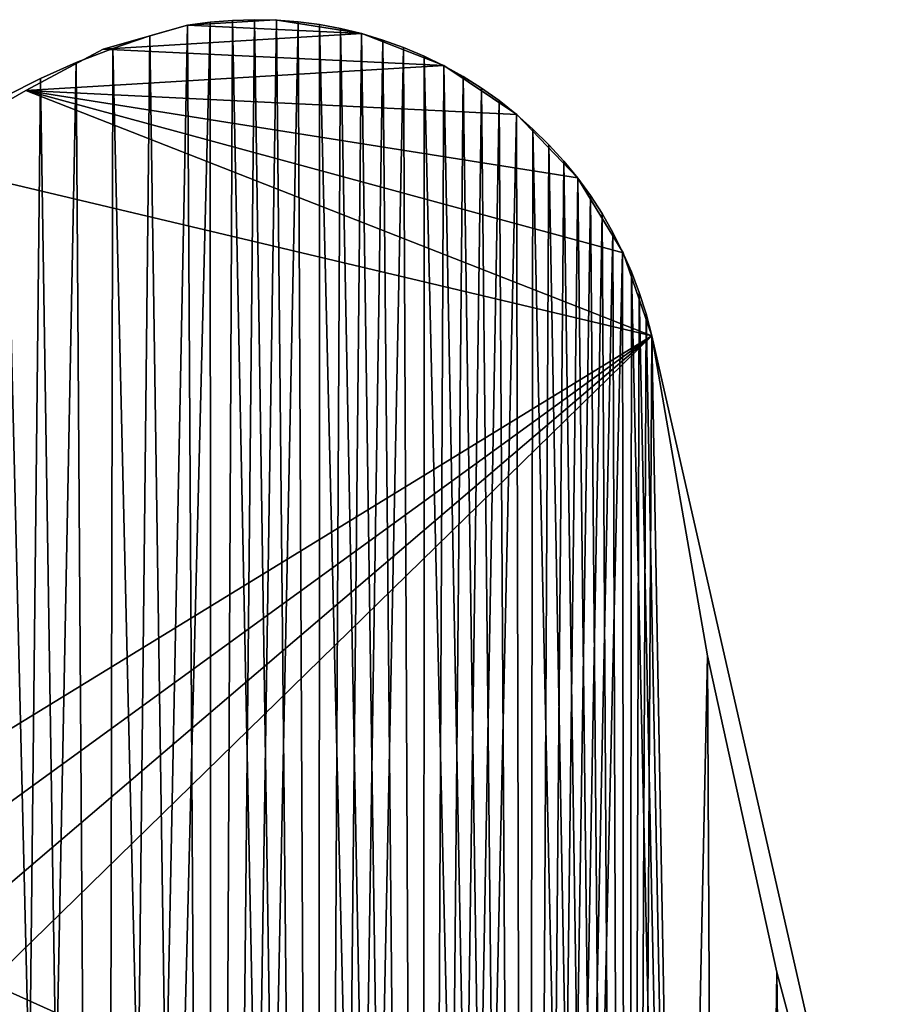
# Model space of a CAD drawing. Header units: millimetres. Extents: x -105 to 105, y -91 to 91.
# Tile 276 of 656: x -75.43 to -70.58, y 73.47 to 78.96. Entities that reach past the tile are written whole.
import ezdxf

# ---------------------------------------------------------------- set-up
doc = ezdxf.new("R2010")
doc.units = ezdxf.units.MM
doc.header["$LTSCALE"] = 22.850203
for name, color, linetype in [('717', 7, 'CONTINUOUS'), ('718', 7, 'CONTINUOUS'), ('726', 7, 'CONTINUOUS'), ('727', 7, 'CONTINUOUS'), ('728', 7, 'CONTINUOUS'), ('823', 7, 'CONTINUOUS')]:
    doc.layers.add(name, color=color, linetype=linetype)

msp = doc.modelspace()

# ---------------------------------------------------------------- linework, layer by layer
at = {"layer": '717', "linetype": 'CONTINUOUS'}
for points in [[(-74.7086, 78.8707, 7.5), (-74.3612, 55.2664, 7.5), (-74.4981, 78.9304, 7.5), (-74.7086, 78.8707, 7.5)], [(-74.4981, 78.9304, 7.5), (-74.3612, 55.2664, 7.5), (-74.3722, 78.947, 7.5), (-74.4981, 78.9304, 7.5)], [(-74.3722, 78.947, 7.5), (-74.3612, 55.2664, 7.5), (-74.2476, 78.9572, 7.5), (-74.3722, 78.947, 7.5)], [(-74.3612, 55.2664, 7.5), (-73.7688, 55.0081, 7.5), (-74.2476, 78.9572, 7.5), (-74.3612, 55.2664, 7.5)], [(-74.2476, 78.9572, 7.5), (-73.7688, 55.0081, 7.5), (-74.1244, 78.961, 7.5), (-74.2476, 78.9572, 7.5)], [(-74.1244, 78.961, 7.5), (-73.7688, 55.0081, 7.5), (-74.0026, 78.9584, 7.5), (-74.1244, 78.961, 7.5)], [(-74.0026, 78.9584, 7.5), (-73.7688, 55.0081, 7.5), (-73.8821, 78.9494, 7.5), (-74.0026, 78.9584, 7.5)], [(-73.8821, 78.9494, 7.5), (-73.7688, 55.0081, 7.5), (-73.7631, 78.9339, 7.5), (-73.8821, 78.9494, 7.5)], [(-73.7688, 55.0081, 7.5), (-73.1852, 54.7347, 7.5), (-73.7631, 78.9339, 7.5), (-73.7688, 55.0081, 7.5)], [(-73.7631, 78.9339, 7.5), (-73.1852, 54.7347, 7.5), (-73.6454, 78.9121, 7.5), (-73.7631, 78.9339, 7.5)], [(-74.9153, 78.8012, 7.5), (-74.3612, 55.2664, 7.5), (-74.7086, 78.8707, 7.5), (-74.9153, 78.8012, 7.5)], [(-73.6454, 78.9121, 7.5), (-73.1852, 54.7347, 7.5), (-73.5281, 78.8834, 7.5), (-73.6454, 78.9121, 7.5)], [(-73.5281, 78.8834, 7.5), (-73.1852, 54.7347, 7.5), (-73.4108, 78.8478, 7.5), (-73.5281, 78.8834, 7.5)], [(-73.4108, 78.8478, 7.5), (-73.1852, 54.7347, 7.5), (-73.2946, 78.8056, 7.5), (-73.4108, 78.8478, 7.5)], [(-75.1181, 78.7219, 7.5), (-74.9612, 55.5093, 7.5), (-74.9153, 78.8012, 7.5), (-75.1181, 78.7219, 7.5)], [(-74.9612, 55.5093, 7.5), (-74.3612, 55.2664, 7.5), (-74.9153, 78.8012, 7.5), (-74.9612, 55.5093, 7.5)], [(-73.2946, 78.8056, 7.5), (-73.1852, 54.7347, 7.5), (-73.1805, 78.7573, 7.5), (-73.2946, 78.8056, 7.5)], [(-73.1852, 54.7347, 7.5), (-72.6117, 54.4468, 7.5), (-73.1805, 78.7573, 7.5), (-73.1852, 54.7347, 7.5)], [(-73.1805, 78.7573, 7.5), (-72.6117, 54.4468, 7.5), (-73.0693, 78.7033, 7.5), (-73.1805, 78.7573, 7.5)], [(-75.3175, 78.6328, 7.5), (-74.9612, 55.5093, 7.5), (-75.1181, 78.7219, 7.5), (-75.3175, 78.6328, 7.5)], [(-73.0693, 78.7033, 7.5), (-72.6117, 54.4468, 7.5), (-72.9621, 78.644, 7.5), (-73.0693, 78.7033, 7.5)], [(-72.9621, 78.644, 7.5), (-72.6117, 54.4468, 7.5), (-72.8599, 78.5797, 7.5), (-72.9621, 78.644, 7.5)], [(-75.5123, 78.5342, 7.5), (-74.9612, 55.5093, 7.5), (-75.3175, 78.6328, 7.5), (-75.5123, 78.5342, 7.5)], [(-75.5674, 55.7362, 7.5), (-74.9612, 55.5093, 7.5), (-75.5123, 78.5342, 7.5), (-75.5674, 55.7362, 7.5)], [(-72.8599, 78.5797, 7.5), (-72.6117, 54.4468, 7.5), (-72.7615, 78.5097, 7.5), (-72.8599, 78.5797, 7.5)], [(-72.7615, 78.5097, 7.5), (-72.6117, 54.4468, 7.5), (-72.6657, 78.4333, 7.5), (-72.7615, 78.5097, 7.5)], [(-72.6657, 78.4333, 7.5), (-72.6117, 54.4468, 7.5), (-72.5734, 78.3511, 7.5), (-72.6657, 78.4333, 7.5)], [(-72.6117, 54.4468, 7.5), (-72.0476, 54.1442, 7.5), (-72.5734, 78.3511, 7.5), (-72.6117, 54.4468, 7.5)], [(-72.5734, 78.3511, 7.5), (-72.0476, 54.1442, 7.5), (-72.4852, 78.264, 7.5), (-72.5734, 78.3511, 7.5)], [(-72.4852, 78.264, 7.5), (-72.0476, 54.1442, 7.5), (-72.4019, 78.1727, 7.5), (-72.4852, 78.264, 7.5)], [(-72.4019, 78.1727, 7.5), (-72.0476, 54.1442, 7.5), (-72.3242, 78.0779, 7.5), (-72.4019, 78.1727, 7.5)], [(-72.3242, 78.0779, 7.5), (-72.0476, 54.1442, 7.5), (-72.253, 77.9804, 7.5), (-72.3242, 78.0779, 7.5)], [(-72.253, 77.9804, 7.5), (-72.0476, 54.1442, 7.5), (-72.1879, 77.88, 7.5), (-72.253, 77.9804, 7.5)], [(-72.1879, 77.88, 7.5), (-72.0476, 54.1442, 7.5), (-72.1282, 77.7758, 7.5), (-72.1879, 77.88, 7.5)], [(-72.1282, 77.7758, 7.5), (-72.0476, 54.1442, 7.5), (-72.0739, 77.6679, 7.5), (-72.1282, 77.7758, 7.5)], [(-72.0739, 77.6679, 7.5), (-72.0476, 54.1442, 7.5), (-72.025, 77.5563, 7.5), (-72.0739, 77.6679, 7.5)], [(-72.0476, 54.1442, 7.5), (-71.4915, 53.8263, 7.5), (-72.025, 77.5563, 7.5), (-72.0476, 54.1442, 7.5)], [(-72.025, 77.5563, 7.5), (-71.4915, 53.8263, 7.5), (-71.9815, 77.441, 7.5), (-72.025, 77.5563, 7.5)], [(-71.9815, 77.441, 7.5), (-71.4915, 53.8263, 7.5), (-71.9434, 77.3219, 7.5), (-71.9815, 77.441, 7.5)], [(-71.9434, 77.3219, 7.5), (-71.4915, 53.8263, 7.5), (-71.9108, 77.1992, 7.5), (-71.9434, 77.3219, 7.5)], [(-71.9108, 77.1992, 7.5), (-71.4915, 53.8263, 7.5), (-71.6006, 75.4155, 7.5), (-71.9108, 77.1992, 7.5)], [(-71.6006, 75.4155, 7.5), (-71.4915, 53.8263, 7.5), (-71.2137, 73.6527, 7.5), (-71.6006, 75.4155, 7.5)], [(-71.4915, 53.8263, 7.5), (-70.9434, 53.4931, 7.5), (-71.2137, 73.6527, 7.5), (-71.4915, 53.8263, 7.5)], [(-71.2137, 73.6527, 7.5), (-70.9434, 53.4931, 7.5), (-70.7501, 71.9106, 7.5), (-71.2137, 73.6527, 7.5)]]:
    msp.add_3dface(points, dxfattribs=at)
at = {"layer": '718', "linetype": 'CONTINUOUS'}
for points in [[(-74.4981, 78.9304, 2.5), (-74.3722, 78.947, 2.5), (-74.9612, 55.5093, 2.5), (-74.4981, 78.9304, 2.5)], [(-74.9612, 55.5093, 2.5), (-74.3722, 78.947, 2.5), (-74.3612, 55.2664, 2.5), (-74.9612, 55.5093, 2.5)], [(-74.7086, 78.8707, 2.5), (-74.4981, 78.9304, 2.5), (-74.9612, 55.5093, 2.5), (-74.7086, 78.8707, 2.5)], [(-74.3722, 78.947, 2.5), (-74.2476, 78.9572, 2.5), (-74.3612, 55.2664, 2.5), (-74.3722, 78.947, 2.5)], [(-74.1244, 78.961, 2.5), (-74.0026, 78.9584, 2.5), (-74.3612, 55.2664, 2.5), (-74.1244, 78.961, 2.5)], [(-74.2476, 78.9572, 2.5), (-74.1244, 78.961, 2.5), (-74.3612, 55.2664, 2.5), (-74.2476, 78.9572, 2.5)], [(-74.0026, 78.9584, 2.5), (-73.8821, 78.9494, 2.5), (-74.3612, 55.2664, 2.5), (-74.0026, 78.9584, 2.5)], [(-74.3612, 55.2664, 2.5), (-73.8821, 78.9494, 2.5), (-73.7688, 55.0081, 2.5), (-74.3612, 55.2664, 2.5)], [(-73.8821, 78.9494, 2.5), (-73.7631, 78.9339, 2.5), (-73.7688, 55.0081, 2.5), (-73.8821, 78.9494, 2.5)], [(-73.7631, 78.9339, 2.5), (-73.6454, 78.9121, 2.5), (-73.7688, 55.0081, 2.5), (-73.7631, 78.9339, 2.5)], [(-74.9153, 78.8012, 2.5), (-74.7086, 78.8707, 2.5), (-74.9612, 55.5093, 2.5), (-74.9153, 78.8012, 2.5)], [(-73.6454, 78.9121, 2.5), (-73.5281, 78.8834, 2.5), (-73.7688, 55.0081, 2.5), (-73.6454, 78.9121, 2.5)], [(-73.5281, 78.8834, 2.5), (-73.4108, 78.8478, 2.5), (-73.7688, 55.0081, 2.5), (-73.5281, 78.8834, 2.5)], [(-73.4108, 78.8478, 2.5), (-73.2946, 78.8056, 2.5), (-73.7688, 55.0081, 2.5), (-73.4108, 78.8478, 2.5)], [(-75.1181, 78.7219, 2.5), (-74.9153, 78.8012, 2.5), (-74.9612, 55.5093, 2.5), (-75.1181, 78.7219, 2.5)], [(-73.7688, 55.0081, 2.5), (-73.2946, 78.8056, 2.5), (-73.1852, 54.7347, 2.5), (-73.7688, 55.0081, 2.5)], [(-73.2946, 78.8056, 2.5), (-73.1805, 78.7573, 2.5), (-73.1852, 54.7347, 2.5), (-73.2946, 78.8056, 2.5)], [(-73.1805, 78.7573, 2.5), (-73.0693, 78.7033, 2.5), (-73.1852, 54.7347, 2.5), (-73.1805, 78.7573, 2.5)], [(-75.3175, 78.6328, 2.5), (-75.1181, 78.7219, 2.5), (-75.5674, 55.7362, 2.5), (-75.3175, 78.6328, 2.5)], [(-75.5674, 55.7362, 2.5), (-75.1181, 78.7219, 2.5), (-74.9612, 55.5093, 2.5), (-75.5674, 55.7362, 2.5)], [(-73.0693, 78.7033, 2.5), (-72.9621, 78.644, 2.5), (-73.1852, 54.7347, 2.5), (-73.0693, 78.7033, 2.5)], [(-72.9621, 78.644, 2.5), (-72.8599, 78.5797, 2.5), (-73.1852, 54.7347, 2.5), (-72.9621, 78.644, 2.5)], [(-75.5123, 78.5342, 2.5), (-75.3175, 78.6328, 2.5), (-75.5674, 55.7362, 2.5), (-75.5123, 78.5342, 2.5)], [(-72.8599, 78.5797, 2.5), (-72.7615, 78.5097, 2.5), (-73.1852, 54.7347, 2.5), (-72.8599, 78.5797, 2.5)], [(-72.7615, 78.5097, 2.5), (-72.6657, 78.4333, 2.5), (-73.1852, 54.7347, 2.5), (-72.7615, 78.5097, 2.5)], [(-73.1852, 54.7347, 2.5), (-72.6657, 78.4333, 2.5), (-72.6117, 54.4468, 2.5), (-73.1852, 54.7347, 2.5)], [(-72.6657, 78.4333, 2.5), (-72.5734, 78.3511, 2.5), (-72.6117, 54.4468, 2.5), (-72.6657, 78.4333, 2.5)], [(-72.5734, 78.3511, 2.5), (-72.4852, 78.264, 2.5), (-72.6117, 54.4468, 2.5), (-72.5734, 78.3511, 2.5)], [(-72.4852, 78.264, 2.5), (-72.4019, 78.1727, 2.5), (-72.6117, 54.4468, 2.5), (-72.4852, 78.264, 2.5)], [(-72.4019, 78.1727, 2.5), (-72.3242, 78.0779, 2.5), (-72.6117, 54.4468, 2.5), (-72.4019, 78.1727, 2.5)], [(-72.3242, 78.0779, 2.5), (-72.253, 77.9804, 2.5), (-72.6117, 54.4468, 2.5), (-72.3242, 78.0779, 2.5)], [(-72.253, 77.9804, 2.5), (-72.1879, 77.88, 2.5), (-72.6117, 54.4468, 2.5), (-72.253, 77.9804, 2.5)], [(-72.1879, 77.88, 2.5), (-72.1282, 77.7758, 2.5), (-72.6117, 54.4468, 2.5), (-72.1879, 77.88, 2.5)], [(-72.1282, 77.7758, 2.5), (-72.0739, 77.6679, 2.5), (-72.6117, 54.4468, 2.5), (-72.1282, 77.7758, 2.5)], [(-72.6117, 54.4468, 2.5), (-72.0739, 77.6679, 2.5), (-72.0476, 54.1442, 2.5), (-72.6117, 54.4468, 2.5)], [(-72.0739, 77.6679, 2.5), (-72.025, 77.5563, 2.5), (-72.0476, 54.1442, 2.5), (-72.0739, 77.6679, 2.5)], [(-72.025, 77.5563, 2.5), (-71.9815, 77.441, 2.5), (-72.0476, 54.1442, 2.5), (-72.025, 77.5563, 2.5)], [(-71.9815, 77.441, 2.5), (-71.9434, 77.3219, 2.5), (-72.0476, 54.1442, 2.5), (-71.9815, 77.441, 2.5)], [(-71.9434, 77.3219, 2.5), (-71.9108, 77.1992, 2.5), (-72.0476, 54.1442, 2.5), (-71.9434, 77.3219, 2.5)], [(-71.9108, 77.1992, 2.5), (-71.6006, 75.4155, 2.5), (-72.0476, 54.1442, 2.5), (-71.9108, 77.1992, 2.5)], [(-72.0476, 54.1442, 2.5), (-71.6006, 75.4155, 2.5), (-71.4915, 53.8263, 2.5), (-72.0476, 54.1442, 2.5)], [(-71.6006, 75.4155, 2.5), (-71.2137, 73.6527, 2.5), (-71.4915, 53.8263, 2.5), (-71.6006, 75.4155, 2.5)], [(-71.4915, 53.8263, 2.5), (-71.2137, 73.6527, 2.5), (-70.9434, 53.4931, 2.5), (-71.4915, 53.8263, 2.5)], [(-71.2137, 73.6527, 2.5), (-70.7501, 71.9106, 2.5), (-70.9434, 53.4931, 2.5), (-71.2137, 73.6527, 2.5)]]:
    msp.add_3dface(points, dxfattribs=at)
at = {"layer": '726', "linetype": 'CONTINUOUS'}
for points in [[(-71.9108, 77.1992, 7.5), (-71.6006, 75.4155, 7.5), (-71.9108, 77.1992, 2.5), (-71.9108, 77.1992, 7.5)], [(-71.6006, 75.4155, 7.5), (-71.6006, 75.4155, 2.5), (-71.9108, 77.1992, 2.5), (-71.6006, 75.4155, 7.5)], [(-71.6006, 75.4155, 7.5), (-71.2137, 73.6527, 7.5), (-71.6006, 75.4155, 2.5), (-71.6006, 75.4155, 7.5)], [(-71.2137, 73.6527, 7.5), (-71.2137, 73.6527, 2.5), (-71.6006, 75.4155, 2.5), (-71.2137, 73.6527, 7.5)], [(-71.2137, 73.6527, 7.5), (-70.7501, 71.9106, 7.5), (-71.2137, 73.6527, 2.5), (-71.2137, 73.6527, 7.5)], [(-70.7501, 71.9106, 7.5), (-70.7501, 71.9106, 2.5), (-71.2137, 73.6527, 2.5), (-70.7501, 71.9106, 7.5)]]:
    msp.add_3dface(points, dxfattribs=at)
at = {"layer": '727', "linetype": 'CONTINUOUS'}
for points in [[(-74.4981, 78.9304, 7.5), (-74.3722, 78.947, 7.5), (-74.4981, 78.9304, 2.5), (-74.4981, 78.9304, 7.5)], [(-74.3722, 78.947, 7.5), (-74.3722, 78.947, 2.5), (-74.4981, 78.9304, 2.5), (-74.3722, 78.947, 7.5)], [(-74.3722, 78.947, 7.5), (-74.2476, 78.9572, 7.5), (-74.3722, 78.947, 2.5), (-74.3722, 78.947, 7.5)], [(-74.2476, 78.9572, 7.5), (-74.2476, 78.9572, 2.5), (-74.3722, 78.947, 2.5), (-74.2476, 78.9572, 7.5)], [(-74.2476, 78.9572, 7.5), (-74.1244, 78.961, 7.5), (-74.2476, 78.9572, 2.5), (-74.2476, 78.9572, 7.5)], [(-74.1244, 78.961, 7.5), (-74.1244, 78.961, 2.5), (-74.2476, 78.9572, 2.5), (-74.1244, 78.961, 7.5)], [(-74.1244, 78.961, 7.5), (-74.0026, 78.9584, 7.5), (-74.1244, 78.961, 2.5), (-74.1244, 78.961, 7.5)], [(-74.0026, 78.9584, 7.5), (-74.0026, 78.9584, 2.5), (-74.1244, 78.961, 2.5), (-74.0026, 78.9584, 7.5)], [(-74.0026, 78.9584, 7.5), (-73.8821, 78.9494, 7.5), (-74.0026, 78.9584, 2.5), (-74.0026, 78.9584, 7.5)], [(-73.8821, 78.9494, 7.5), (-73.8821, 78.9494, 2.5), (-74.0026, 78.9584, 2.5), (-73.8821, 78.9494, 7.5)], [(-73.8821, 78.9494, 7.5), (-73.7631, 78.9339, 7.5), (-73.8821, 78.9494, 2.5), (-73.8821, 78.9494, 7.5)], [(-73.7631, 78.9339, 7.5), (-73.7631, 78.9339, 2.5), (-73.8821, 78.9494, 2.5), (-73.7631, 78.9339, 7.5)], [(-73.7631, 78.9339, 7.5), (-73.6454, 78.9121, 7.5), (-73.7631, 78.9339, 2.5), (-73.7631, 78.9339, 7.5)], [(-73.6454, 78.9121, 7.5), (-73.6454, 78.9121, 2.5), (-73.7631, 78.9339, 2.5), (-73.6454, 78.9121, 7.5)], [(-73.6454, 78.9121, 7.5), (-73.5281, 78.8834, 7.5), (-73.6454, 78.9121, 2.5), (-73.6454, 78.9121, 7.5)], [(-73.5281, 78.8834, 7.5), (-73.5281, 78.8834, 2.5), (-73.6454, 78.9121, 2.5), (-73.5281, 78.8834, 7.5)], [(-73.5281, 78.8834, 7.5), (-73.4108, 78.8478, 7.5), (-73.5281, 78.8834, 2.5), (-73.5281, 78.8834, 7.5)], [(-73.4108, 78.8478, 7.5), (-73.4108, 78.8478, 2.5), (-73.5281, 78.8834, 2.5), (-73.4108, 78.8478, 7.5)], [(-73.4108, 78.8478, 7.5), (-73.2946, 78.8056, 7.5), (-73.4108, 78.8478, 2.5), (-73.4108, 78.8478, 7.5)], [(-73.2946, 78.8056, 7.5), (-73.2946, 78.8056, 2.5), (-73.4108, 78.8478, 2.5), (-73.2946, 78.8056, 7.5)], [(-73.2946, 78.8056, 7.5), (-73.1805, 78.7573, 7.5), (-73.2946, 78.8056, 2.5), (-73.2946, 78.8056, 7.5)], [(-73.1805, 78.7573, 7.5), (-73.1805, 78.7573, 2.5), (-73.2946, 78.8056, 2.5), (-73.1805, 78.7573, 7.5)], [(-73.1805, 78.7573, 7.5), (-73.0693, 78.7033, 7.5), (-73.1805, 78.7573, 2.5), (-73.1805, 78.7573, 7.5)], [(-73.0693, 78.7033, 7.5), (-73.0693, 78.7033, 2.5), (-73.1805, 78.7573, 2.5), (-73.0693, 78.7033, 7.5)], [(-73.0693, 78.7033, 7.5), (-72.9621, 78.644, 7.5), (-73.0693, 78.7033, 2.5), (-73.0693, 78.7033, 7.5)], [(-72.9621, 78.644, 7.5), (-72.9621, 78.644, 2.5), (-73.0693, 78.7033, 2.5), (-72.9621, 78.644, 7.5)], [(-72.9621, 78.644, 7.5), (-72.8599, 78.5797, 7.5), (-72.9621, 78.644, 2.5), (-72.9621, 78.644, 7.5)], [(-72.8599, 78.5797, 7.5), (-72.8599, 78.5797, 2.5), (-72.9621, 78.644, 2.5), (-72.8599, 78.5797, 7.5)], [(-72.8599, 78.5797, 7.5), (-72.7615, 78.5097, 7.5), (-72.8599, 78.5797, 2.5), (-72.8599, 78.5797, 7.5)], [(-72.7615, 78.5097, 7.5), (-72.7615, 78.5097, 2.5), (-72.8599, 78.5797, 2.5), (-72.7615, 78.5097, 7.5)], [(-72.7615, 78.5097, 7.5), (-72.6657, 78.4333, 7.5), (-72.7615, 78.5097, 2.5), (-72.7615, 78.5097, 7.5)], [(-72.6657, 78.4333, 7.5), (-72.6657, 78.4333, 2.5), (-72.7615, 78.5097, 2.5), (-72.6657, 78.4333, 7.5)], [(-72.6657, 78.4333, 7.5), (-72.5734, 78.3511, 7.5), (-72.6657, 78.4333, 2.5), (-72.6657, 78.4333, 7.5)], [(-72.5734, 78.3511, 7.5), (-72.5734, 78.3511, 2.5), (-72.6657, 78.4333, 2.5), (-72.5734, 78.3511, 7.5)], [(-72.5734, 78.3511, 7.5), (-72.4852, 78.264, 7.5), (-72.5734, 78.3511, 2.5), (-72.5734, 78.3511, 7.5)], [(-72.4852, 78.264, 7.5), (-72.4852, 78.264, 2.5), (-72.5734, 78.3511, 2.5), (-72.4852, 78.264, 7.5)], [(-72.4852, 78.264, 7.5), (-72.4019, 78.1727, 7.5), (-72.4852, 78.264, 2.5), (-72.4852, 78.264, 7.5)], [(-72.4019, 78.1727, 7.5), (-72.4019, 78.1727, 2.5), (-72.4852, 78.264, 2.5), (-72.4019, 78.1727, 7.5)], [(-72.4019, 78.1727, 7.5), (-72.3242, 78.0779, 7.5), (-72.4019, 78.1727, 2.5), (-72.4019, 78.1727, 7.5)], [(-72.3242, 78.0779, 7.5), (-72.3242, 78.0779, 2.5), (-72.4019, 78.1727, 2.5), (-72.3242, 78.0779, 7.5)], [(-72.3242, 78.0779, 7.5), (-72.253, 77.9804, 7.5), (-72.3242, 78.0779, 2.5), (-72.3242, 78.0779, 7.5)], [(-72.253, 77.9804, 7.5), (-72.253, 77.9804, 2.5), (-72.3242, 78.0779, 2.5), (-72.253, 77.9804, 7.5)], [(-72.253, 77.9804, 7.5), (-72.1879, 77.88, 7.5), (-72.253, 77.9804, 2.5), (-72.253, 77.9804, 7.5)], [(-72.1879, 77.88, 7.5), (-72.1879, 77.88, 2.5), (-72.253, 77.9804, 2.5), (-72.1879, 77.88, 7.5)], [(-72.1879, 77.88, 7.5), (-72.1282, 77.7758, 7.5), (-72.1879, 77.88, 2.5), (-72.1879, 77.88, 7.5)], [(-72.1282, 77.7758, 7.5), (-72.1282, 77.7758, 2.5), (-72.1879, 77.88, 2.5), (-72.1282, 77.7758, 7.5)], [(-72.1282, 77.7758, 7.5), (-72.0739, 77.6679, 7.5), (-72.1282, 77.7758, 2.5), (-72.1282, 77.7758, 7.5)], [(-72.0739, 77.6679, 7.5), (-72.0739, 77.6679, 2.5), (-72.1282, 77.7758, 2.5), (-72.0739, 77.6679, 7.5)], [(-72.0739, 77.6679, 7.5), (-72.025, 77.5563, 7.5), (-72.0739, 77.6679, 2.5), (-72.0739, 77.6679, 7.5)], [(-72.025, 77.5563, 7.5), (-72.025, 77.5563, 2.5), (-72.0739, 77.6679, 2.5), (-72.025, 77.5563, 7.5)], [(-72.025, 77.5563, 7.5), (-71.9815, 77.441, 7.5), (-72.025, 77.5563, 2.5), (-72.025, 77.5563, 7.5)], [(-71.9815, 77.441, 7.5), (-71.9815, 77.441, 2.5), (-72.025, 77.5563, 2.5), (-71.9815, 77.441, 7.5)], [(-71.9815, 77.441, 7.5), (-71.9434, 77.3219, 7.5), (-71.9815, 77.441, 2.5), (-71.9815, 77.441, 7.5)], [(-71.9434, 77.3219, 7.5), (-71.9434, 77.3219, 2.5), (-71.9815, 77.441, 2.5), (-71.9434, 77.3219, 7.5)], [(-71.9434, 77.3219, 7.5), (-71.9108, 77.1992, 7.5), (-71.9434, 77.3219, 2.5), (-71.9434, 77.3219, 7.5)], [(-71.9108, 77.1992, 7.5), (-71.9108, 77.1992, 2.5), (-71.9434, 77.3219, 2.5), (-71.9108, 77.1992, 7.5)]]:
    msp.add_3dface(points, dxfattribs=at)
at = {"layer": '728', "linetype": 'CONTINUOUS'}
for points in [[(-74.7086, 78.8707, 7.5), (-74.4981, 78.9304, 7.5), (-74.7086, 78.8707, 2.5), (-74.7086, 78.8707, 7.5)], [(-74.4981, 78.9304, 7.5), (-74.4981, 78.9304, 2.5), (-74.7086, 78.8707, 2.5), (-74.4981, 78.9304, 7.5)], [(-74.9153, 78.8012, 7.5), (-74.7086, 78.8707, 7.5), (-74.9153, 78.8012, 2.5), (-74.9153, 78.8012, 7.5)], [(-74.7086, 78.8707, 7.5), (-74.7086, 78.8707, 2.5), (-74.9153, 78.8012, 2.5), (-74.7086, 78.8707, 7.5)], [(-75.1181, 78.7219, 7.5), (-74.9153, 78.8012, 7.5), (-75.1181, 78.7219, 2.5), (-75.1181, 78.7219, 7.5)], [(-74.9153, 78.8012, 7.5), (-74.9153, 78.8012, 2.5), (-75.1181, 78.7219, 2.5), (-74.9153, 78.8012, 7.5)], [(-75.3175, 78.6328, 7.5), (-75.1181, 78.7219, 7.5), (-75.3175, 78.6328, 2.5), (-75.3175, 78.6328, 7.5)], [(-75.1181, 78.7219, 7.5), (-75.1181, 78.7219, 2.5), (-75.3175, 78.6328, 2.5), (-75.1181, 78.7219, 7.5)], [(-75.5123, 78.5342, 7.5), (-75.3175, 78.6328, 7.5), (-75.5123, 78.5342, 2.5), (-75.5123, 78.5342, 7.5)], [(-75.3175, 78.6328, 7.5), (-75.3175, 78.6328, 2.5), (-75.5123, 78.5342, 2.5), (-75.3175, 78.6328, 7.5)]]:
    msp.add_3dface(points, dxfattribs=at)
at = {"layer": '823', "linetype": 'CONTINUOUS'}
for points in [[(-74.4981, 78.9304, 7.5), (-74.4981, 78.9304, 2.5), (-74.9689, 78.797, 7.5), (-74.4981, 78.9304, 7.5)], [(-74.9689, 78.797, 7.5), (-74.4981, 78.9304, 2.5), (-74.9689, 78.797, 2.5), (-74.9689, 78.797, 7.5)], [(-74.9689, 78.797, 7.5), (-73.5263, 78.8832, 7.5), (-74.4981, 78.9304, 7.5), (-74.9689, 78.797, 7.5)], [(-73.5263, 78.8832, 2.5), (-74.9689, 78.797, 2.5), (-74.4981, 78.9304, 2.5), (-73.5263, 78.8832, 2.5)], [(-74.0096, 78.9596, 7.5), (-74.0096, 78.9596, 2.5), (-74.4981, 78.9304, 7.5), (-74.0096, 78.9596, 7.5)], [(-74.4981, 78.9304, 7.5), (-74.0096, 78.9596, 2.5), (-74.4981, 78.9304, 2.5), (-74.4981, 78.9304, 7.5)], [(-74.4981, 78.9304, 7.5), (-73.5263, 78.8832, 7.5), (-74.0096, 78.9596, 7.5), (-74.4981, 78.9304, 7.5)], [(-73.5263, 78.8832, 2.5), (-74.4981, 78.9304, 2.5), (-74.0096, 78.9596, 2.5), (-73.5263, 78.8832, 2.5)], [(-73.5263, 78.8832, 7.5), (-73.5263, 78.8832, 2.5), (-74.0096, 78.9596, 7.5), (-73.5263, 78.8832, 7.5)], [(-74.0096, 78.9596, 7.5), (-73.5263, 78.8832, 2.5), (-74.0096, 78.9596, 2.5), (-74.0096, 78.9596, 7.5)], [(-74.9689, 78.797, 7.5), (-73.0706, 78.7048, 7.5), (-73.5263, 78.8832, 7.5), (-74.9689, 78.797, 7.5)], [(-73.0706, 78.7048, 2.5), (-74.9689, 78.797, 2.5), (-73.5263, 78.8832, 2.5), (-73.0706, 78.7048, 2.5)], [(-73.0706, 78.7048, 7.5), (-73.0706, 78.7048, 2.5), (-73.5263, 78.8832, 7.5), (-73.0706, 78.7048, 7.5)], [(-73.5263, 78.8832, 7.5), (-73.0706, 78.7048, 2.5), (-73.5263, 78.8832, 2.5), (-73.5263, 78.8832, 7.5)], [(-74.9689, 78.797, 7.5), (-74.9689, 78.797, 2.5), (-75.4, 78.5655, 7.5), (-74.9689, 78.797, 7.5)], [(-75.4, 78.5655, 7.5), (-74.9689, 78.797, 2.5), (-75.4, 78.5655, 2.5), (-75.4, 78.5655, 7.5)], [(-75.4, 78.5655, 7.5), (-73.0706, 78.7048, 7.5), (-74.9689, 78.797, 7.5), (-75.4, 78.5655, 7.5)], [(-74.9689, 78.797, 2.5), (-73.0706, 78.7048, 2.5), (-75.4, 78.5655, 2.5), (-74.9689, 78.797, 2.5)], [(-75.4, 78.5655, 7.5), (-72.6639, 78.4326, 7.5), (-73.0706, 78.7048, 7.5), (-75.4, 78.5655, 7.5)], [(-75.4, 78.5655, 2.5), (-73.0706, 78.7048, 2.5), (-72.6639, 78.4326, 2.5), (-75.4, 78.5655, 2.5)], [(-72.6639, 78.4326, 7.5), (-72.6639, 78.4326, 2.5), (-73.0706, 78.7048, 7.5), (-72.6639, 78.4326, 7.5)], [(-73.0706, 78.7048, 7.5), (-72.6639, 78.4326, 2.5), (-73.0706, 78.7048, 2.5), (-73.0706, 78.7048, 7.5)], [(-75.4, 78.5655, 7.5), (-75.4, 78.5655, 2.5), (-76.065, 78.1842, 7.5), (-75.4, 78.5655, 7.5)], [(-76.065, 78.1842, 7.5), (-75.4, 78.5655, 2.5), (-76.065, 78.1842, 2.5), (-76.065, 78.1842, 7.5)], [(-76.065, 78.1842, 7.5), (-71.9108, 77.1992, 7.5), (-75.4, 78.5655, 7.5), (-76.065, 78.1842, 7.5)], [(-71.9108, 77.1992, 2.5), (-76.065, 78.1842, 2.5), (-75.4, 78.5655, 2.5), (-71.9108, 77.1992, 2.5)], [(-75.4, 78.5655, 7.5), (-71.9108, 77.1992, 7.5), (-72.0701, 77.6619, 7.5), (-75.4, 78.5655, 7.5)], [(-75.4, 78.5655, 7.5), (-72.0701, 77.6619, 7.5), (-72.3251, 78.0795, 7.5), (-75.4, 78.5655, 7.5)], [(-72.3251, 78.0795, 7.5), (-72.6639, 78.4326, 7.5), (-75.4, 78.5655, 7.5), (-72.3251, 78.0795, 7.5)], [(-75.4, 78.5655, 2.5), (-72.6639, 78.4326, 2.5), (-72.3251, 78.0795, 2.5), (-75.4, 78.5655, 2.5)], [(-72.3251, 78.0795, 2.5), (-72.0701, 77.6619, 2.5), (-75.4, 78.5655, 2.5), (-72.3251, 78.0795, 2.5)], [(-75.4, 78.5655, 2.5), (-72.0701, 77.6619, 2.5), (-71.9108, 77.1992, 2.5), (-75.4, 78.5655, 2.5)], [(-72.3251, 78.0795, 7.5), (-72.3251, 78.0795, 2.5), (-72.6639, 78.4326, 7.5), (-72.3251, 78.0795, 7.5)], [(-72.6639, 78.4326, 7.5), (-72.3251, 78.0795, 2.5), (-72.6639, 78.4326, 2.5), (-72.6639, 78.4326, 7.5)], [(-76.065, 78.1842, 7.5), (-76.1347, 74.6118, 7.5), (-71.9108, 77.1992, 7.5), (-76.065, 78.1842, 7.5)], [(-71.9108, 77.1992, 2.5), (-76.1347, 74.6118, 2.5), (-76.065, 78.1842, 2.5), (-71.9108, 77.1992, 2.5)], [(-72.0701, 77.6619, 7.5), (-72.0701, 77.6619, 2.5), (-72.3251, 78.0795, 7.5), (-72.0701, 77.6619, 7.5)], [(-72.3251, 78.0795, 7.5), (-72.0701, 77.6619, 2.5), (-72.3251, 78.0795, 2.5), (-72.3251, 78.0795, 7.5)], [(-71.9108, 77.1992, 7.5), (-71.9108, 77.1992, 2.5), (-72.0701, 77.6619, 7.5), (-71.9108, 77.1992, 7.5)], [(-72.0701, 77.6619, 7.5), (-71.9108, 77.1992, 2.5), (-72.0701, 77.6619, 2.5), (-72.0701, 77.6619, 7.5)], [(-71.9108, 77.1992, 7.5), (-76.1347, 74.6118, 7.5), (-75.8702, 74.3231, 7.5), (-71.9108, 77.1992, 7.5)], [(-75.8702, 74.3231, 2.5), (-76.1347, 74.6118, 2.5), (-71.9108, 77.1992, 2.5), (-75.8702, 74.3231, 2.5)], [(-71.9108, 77.1992, 7.5), (-75.8702, 74.3231, 7.5), (-75.6893, 73.9758, 7.5), (-71.9108, 77.1992, 7.5)], [(-71.9108, 77.1992, 2.5), (-75.6893, 73.9758, 2.5), (-75.8702, 74.3231, 2.5), (-71.9108, 77.1992, 2.5)], [(-75.6893, 73.9758, 7.5), (-75.6046, 73.5935, 7.5), (-71.9108, 77.1992, 7.5), (-75.6893, 73.9758, 7.5)], [(-71.9108, 77.1992, 2.5), (-75.6046, 73.5935, 2.5), (-75.6893, 73.9758, 2.5), (-71.9108, 77.1992, 2.5)], [(-71.9108, 77.1992, 7.5), (-75.6046, 73.5935, 7.5), (-70.5765, 71.3274, 7.5), (-71.9108, 77.1992, 7.5)], [(-70.5765, 71.3274, 2.5), (-75.6046, 73.5935, 2.5), (-71.9108, 77.1992, 2.5), (-70.5765, 71.3274, 2.5)], [(-70.5765, 71.3274, 2.5), (-71.9108, 77.1992, 2.5), (-70.5765, 71.3274, 7.5), (-70.5765, 71.3274, 2.5)], [(-70.5765, 71.3274, 7.5), (-71.9108, 77.1992, 2.5), (-71.9108, 77.1992, 7.5), (-70.5765, 71.3274, 7.5)], [(-70.5765, 71.3274, 7.5), (-75.6046, 73.5935, 7.5), (-75.6217, 73.2023, 7.5), (-70.5765, 71.3274, 7.5)], [(-70.5765, 71.3274, 2.5), (-75.6217, 73.2023, 2.5), (-75.6046, 73.5935, 2.5), (-70.5765, 71.3274, 2.5)]]:
    msp.add_3dface(points, dxfattribs=at)

doc.saveas('drawing.dxf')
